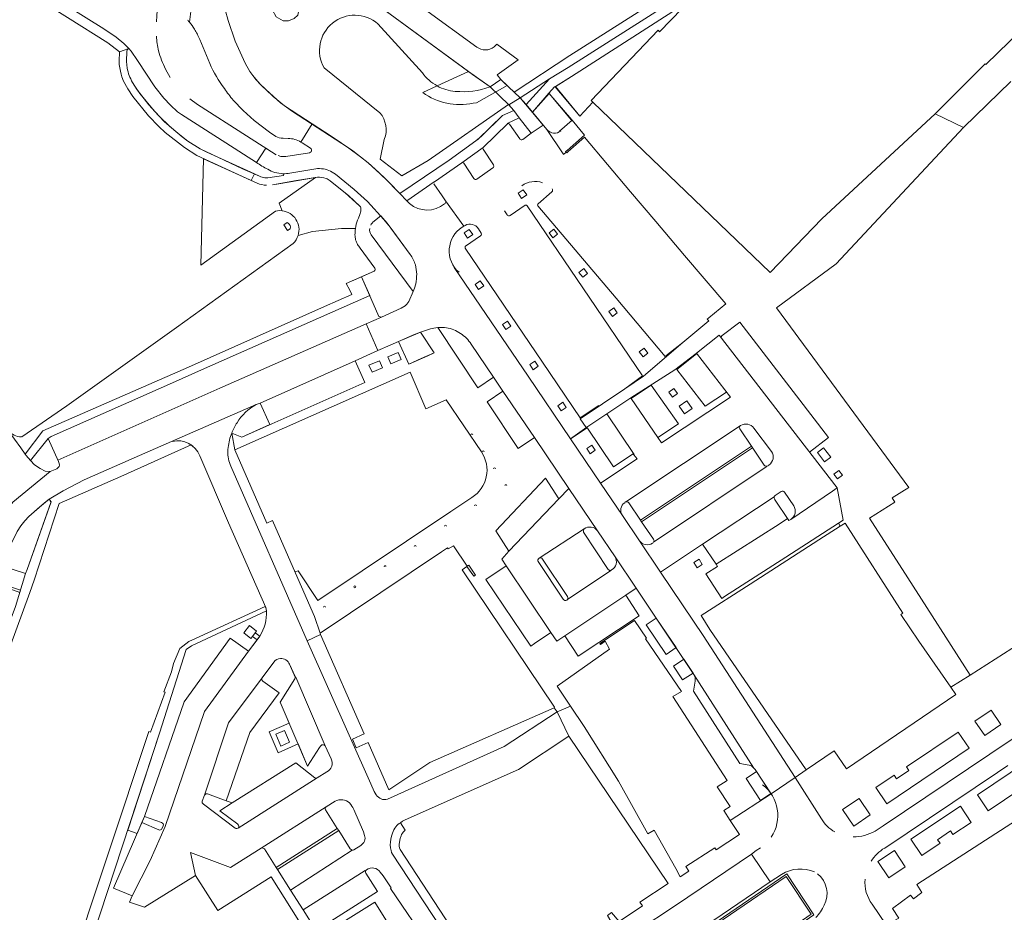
# Model space of a CAD drawing. Header units: metres. Extents: x 209813 to 223847, y 571801 to 587119.
# Tile 325 of 656: x 221939 to 222142, y 575437 to 575621. Entities that reach past the tile are written whole.
import ezdxf

# ---------------------------------------------------------------- set-up
doc = ezdxf.new("R2010")
doc.units = ezdxf.units.M
for name, color, linetype, lineweight in [('B-RO-GR-BEPLANTING_CULTUUR_HEESTERS-GV', 8, 'Continuous', 0), ('B-RO-GR-BEPLANTING_CULTUUR_VASTE PLANTENVAK-GV', 8, 'Continuous', 0), ('B-RO-GR-GROENVOORZIENING-GV', 8, 'Continuous', 0), ('B-RO-GR-HAAG-GV', 8, 'Continuous', 0), ('B-RO-KW-KUNSTWERK_DEK-GV', 8, 'Continuous', 0), ('B-RO-KW-KUNSTWERK_STUW-GV', 8, 'Continuous', 0), ('B-RO-OG-TERREIN_CULTUURSCHEIDING-GV', 8, 'Continuous', 0), ('B-RO-OG-TERREIN_ONBEGROEID-GV', 8, 'Continuous', 0), ('B-RO-VH-VERHARDING_STRAATBAKSTEEN-GV', 8, 'Continuous', 0), ('B-RO-VH-VERHARDING_TEGEL-GV', 8, 'Continuous', 0)]:
    doc.layers.add(name, color=color, linetype=linetype, lineweight=lineweight)

msp = doc.modelspace()

# ---------------------------------------------------------------- linework, layer by layer
at = {"layer": 'B-RO-GR-BEPLANTING_CULTUUR_HEESTERS-GV', "flags": 128}
for points in [[(222047.891, 575608.536), (222051.738, 575610.838), (222084.106, 575631.437), (222084.4, 575633.885), (222052.1, 575613.292), (222040.592, 575605.726), (222041.839, 575604.576)], [(222035.671, 575606.861), (222031.234, 575610.037), (222024.749, 575607.046)], [(222032.167, 575603.458), (222032.866, 575603.588), (222039.177, 575607.118), (222037.885, 575608.39), (222035.671, 575606.861)], [(222024.749, 575607.046), (222021.767, 575605.67)], [(222052.601, 575599.989), (222052.472, 575599.992), (222047.856, 575605.48), (222044.423, 575601.651), (222047.366, 575598.067)], [(221999.624, 575588.177), (221992.136, 575582.875), (221992.78, 575581.304)], [(222000.043, 575588.219), (221999.624, 575588.177)], [(222008.805, 575582.271), (222005.779, 575585.013), (222002.679, 575587.493)], [(221996.077, 575576.21), (221999.061, 575576.992), (222005.039, 575577.652), (222007.908, 575577.652)], [(221982.391, 575535.461), (221984.431, 575534.641), (221990.239, 575537.214), (221988.238, 575541.654), (221987.446, 575541.347)], [(221989.545, 575498.775), (221974.054, 575491.601), (221973.01, 575490.814), (221967.492, 575473.545), (221960.923, 575453.544), (221962.879, 575452.875), (221964.386, 575456.4), (221972.554, 575480.056), (221982.04, 575493.18), (221985.853, 575490.453), (221987.621, 575492.847)], [(221987.621, 575492.847), (221986.657, 575493.527), (221986.349, 575493.115), (221984.911, 575494.283), (221986.046, 575495.747), (221987.464, 575494.608), (221987.203, 575494.259), (221988.149, 575493.576)], [(222000.946, 575471.133), (222000.698, 575470.873), (222000.48, 575470.591), (221997.997, 575466.742), (221996.048, 575471.341), (221991.95, 575469.539), (221990.081, 575473.875), (221994.215, 575475.667), (221992.385, 575479.985), (221995.421, 575484.798), (221995.476, 575484.952), (221995.442, 575485.227), (221994.305, 575487.769)], [(221988.773, 575484.312), (221992.172, 575481.858), (221986.104, 575473.733), (221981.263, 575459.618), (221982.503, 575459.193)], [(221982.503, 575459.193), (221995.616, 575467.441), (221999.512, 575464.389)], [(222000.029, 575464.346), (222001.99, 575465.589)]]:
    msp.add_lwpolyline(points, dxfattribs=at)
for points in [[(222070.618, 575618.225), (222075.29, 575623.024), (222084.662, 575628.899), (222084.304, 575629.459), (222052.479, 575608.994), (222049.087, 575606.875), (222054.134, 575600.843), (222056.865, 575603.699), (222056.535, 575604.016), (222070.309, 575618.524)], [(222047.891, 575608.536), (222041.839, 575604.576), (222043.118, 575603.22)], [(222016.802, 575554.35), (222018.871, 575549.651), (222022.848, 575551.407), (222024.132, 575551.998), (222021.32, 575556.249), (222019.855, 575555.688)]]:
    msp.add_lwpolyline(points, close=True, dxfattribs=at)
at = {"layer": 'B-RO-GR-BEPLANTING_CULTUUR_HEESTERS-GV'}
for points in [[(222021.767, 575605.67, 0.2075589), (222032.167, 575603.458)], [(222024.749, 575607.046, 0.1064374), (222028.478, 575605.925)], [(222035.671, 575606.861, -0.1128757), (222028.478, 575605.925)], [(222047.366, 575598.067, 0.4129773), (222050.263, 575597.789)], [(222001.837, 575587.955, 0.1151236), (222000.043, 575588.219)], [(221992.78, 575581.304, -0.4684085), (221996.077, 575576.21)], [(222009.021, 575581.429, 0.2120709), (222008.805, 575582.271)], [(221983.482, 575537.586, 0.0462588), (221982.391, 575535.461)], [(221992.417, 575488.968, 0.2190859), (221991.067, 575488.235)], [(221988.663, 575484.977, 0.397316), (221988.773, 575484.312)], [(222001.668, 575470.976, 0.3750795), (222000.946, 575471.133)], [(221999.512, 575464.389, 0.2959821), (222000.029, 575464.346)]]:
    msp.add_lwpolyline(points, format="xyb", dxfattribs=at)
at = {"layer": 'B-RO-GR-BEPLANTING_CULTUUR_VASTE PLANTENVAK-GV', "flags": 128}
msp.add_lwpolyline([(221990.781, 575622.697), (221991.543, 575621.291), (221993.008, 575620.47), (221994.099, 575620.482), (221995.224, 575620.951), (221995.986, 575621.654), (221996.221, 575622.686), (221996.315, 575623.741), (221995.752, 575624.913), (221994.802, 575625.687), (221993.571, 575625.992), (221992.27, 575625.734), (221991.414, 575625.206), (221990.874, 575623.952)], close=True, dxfattribs=at)
at = {"layer": 'B-RO-GR-GROENVOORZIENING-GV', "flags": 128}
for points in [[(221987.637, 575586.975), (221976.572, 575592.021), (221976.044, 575570.111)], [(221976.044, 575570.111), (221991.415, 575581.22), (221991.808, 575581.296), (221992.335, 575581.333), (221992.78, 575581.304), (221992.136, 575582.875), (221999.624, 575588.177), (221992.103, 575586.881), (221990.766, 575586.664)], [(222019.205, 575572.275), (222014.404, 575578.725), (222013.121, 575580.241), (222011.507, 575578.932)], [(222011.157, 575576.305), (222019.781, 575564.665)], [(221935.714, 575377.491), (221952.191, 575426.886), (221967.492, 575473.545), (221973.01, 575490.814), (221974.054, 575491.601), (221989.545, 575498.775), (221989.487, 575499.143), (221989.382, 575499.502), (221989.296, 575499.699), (221974.943, 575493.122), (221973.536, 575492.462), (221971.665, 575491.054), (221970.366, 575487.925), (221969.974, 575486.253), (221968.403, 575482.109), (221968.674, 575482.008), (221965.606, 575473.79), (221965.287, 575473.909), (221948.442, 575423.268), (221928.64, 575362.778)], [(221967.93, 575455.144), (221964.386, 575456.4), (221963.855, 575455.145)], [(221963.855, 575455.145), (221967.335, 575453.625)]]:
    msp.add_lwpolyline(points, dxfattribs=at)
at = {"layer": 'B-RO-GR-GROENVOORZIENING-GV'}
for points in [[(222028.183, 575556.752, 0.0577877), (222026.653, 575557.176)], [(222031.77, 575553.79, 0.1022908), (222029.566, 575555.995)], [(221968.271, 575454.482, 0.3976053), (221967.93, 575455.144)], [(221967.335, 575453.625, 0.3330197), (221967.995, 575453.855)]]:
    msp.add_lwpolyline(points, format="xyb", dxfattribs=at)
at = {"layer": 'B-RO-GR-GROENVOORZIENING-GV', "flags": 128}
for points in [[(222038.303, 575544.103), (222035.059, 575541.878), (222041.418, 575532.302), (222044.785, 575534.577)], [(222069.926, 575497.316), (222067.817, 575495.929), (222071.942, 575489.781), (222074.027, 575491.242)], [(222077.522, 575485.949), (222075.635, 575488.818), (222073.49, 575487.421), (222075.332, 575484.557)], [(222137.682, 575473.093), (222140.99, 575475.36), (222138.966, 575478.335), (222135.62, 575476.063)], [(222138.395, 575457.547), (222148.489, 575464.361), (222146.278, 575467.678), (222136.149, 575460.885)], [(222130.583, 575453.446), (222131.097, 575452.679), (222134.893, 575455.183), (222132.667, 575458.528), (222122.437, 575451.713), (222124.703, 575448.344), (222128.482, 575450.863), (222127.952, 575451.596)], [(222072.048, 575427.611), (222072.266, 575427.292), (222096.728, 575444.031), (222101.9, 575436.242), (222077.624, 575419.486), (222077.853, 575419.151), (222102.444, 575436.133), (222096.836, 575444.567)]]:
    msp.add_lwpolyline(points, close=True, dxfattribs=at)
at = {"layer": 'B-RO-GR-HAAG-GV'}
for points in [[(222011.507, 575578.932, 0.0804283), (222011.07, 575578.349)], [(222026.653, 575557.176, 0.0568379), (222025.087, 575557.243)]]:
    msp.add_lwpolyline(points, format="xyb", dxfattribs=at)
at = {"layer": 'B-RO-GR-HAAG-GV', "flags": 128}
for points in [[(222011.157, 575576.305), (222019.781, 575564.665), (222020.046, 575565.309), (222020.324, 575566.261)], [(222024.865, 575557.209), (222033.144, 575544.755), (222036.372, 575546.964), (222031.77, 575553.79)]]:
    msp.add_lwpolyline(points, dxfattribs=at)
for points in [[(222044.785, 575534.577), (222038.303, 575544.103), (222035.059, 575541.878), (222041.418, 575532.302)], [(222074.027, 575491.242), (222069.926, 575497.316), (222067.817, 575495.929), (222071.942, 575489.781)], [(222115.199, 575462.357), (222117.441, 575458.993), (222134.445, 575470.45), (222132.181, 575473.748), (222121.527, 575466.619), (222122.009, 575465.852), (222119.477, 575464.126), (222118.953, 575464.893)], [(222093.561, 575461.151), (222090.576, 575465.673), (222088.49, 575464.228), (222091.41, 575459.675)], [(222108.362, 575457.798), (222110.637, 575454.425), (222114.035, 575456.715), (222111.746, 575460.08)], [(222117.908, 575443.77), (222121.272, 575446.015), (222119.032, 575449.365), (222115.644, 575447.093)]]:
    msp.add_lwpolyline(points, close=True, dxfattribs=at)
at = {"layer": 'B-RO-KW-KUNSTWERK_DEK-GV', "flags": 128}
msp.add_lwpolyline([(222038.318, 575607.964), (222037.885, 575608.39), (222035.671, 575606.861), (222039.546, 575603.123), (222041.839, 575604.576)], close=True, dxfattribs=at)
at = {"layer": 'B-RO-KW-KUNSTWERK_STUW-GV', "flags": 128}
msp.add_lwpolyline([(221994.458, 575577.595), (221994.488, 575577.966), (221994.413, 575578.253), (221994.26, 575578.526), (221994.089, 575578.703), (221993.78, 575578.864), (221993.095, 575578.419), (221993.912, 575577.24)], close=True, dxfattribs=at)
at = {"layer": 'B-RO-OG-TERREIN_CULTUURSCHEIDING-GV', "flags": 128}
for points in [[(222024.749, 575607.046), (222031.234, 575610.037), (222012.218, 575623.89), (221996.952, 575635.17), (221990.942, 575639.499)], [(221969.609, 575623.569), (221968.511, 575624.121), (221967.142, 575624.686), (221966.958, 575621.532), (221966.899, 575620.289)], [(221981.639, 575620.539), (221983.061, 575616.297), (221985.124, 575611.733), (221986.128, 575609.995), (221987.352, 575608.382), (221988.717, 575606.91), (221992.434, 575603.57), (221994.925, 575601.788), (222006.239, 575594.449), (222008.943, 575592.454), (222010.499, 575591.2), (222012.723, 575589.191), (222014.868, 575587.127), (222017.059, 575584.859), (222027.209, 575591.745), (222032.753, 575595.694), (222033.874, 575596.702), (222038.229, 575600.981), (222040.558, 575601.953), (222039.47, 575603.196), (222022.889, 575591.652), (222017.488, 575588.537), (222012.989, 575591.974), (222013.837, 575596.031)], [(222012.52, 575619.883), (222021.699, 575609.753)], [(221977.853, 575611.66), (221975.799, 575616.653)], [(221987.497, 575591.269), (221981.146, 575595.331), (221972.052, 575601.146), (221971.232, 575601.732), (221969.73, 575603.045), (221968.354, 575604.499), (221966.529, 575606.886), (221962.941, 575612.304), (221961.618, 575614.185), (221961.131, 575614.776), (221960.871, 575614.552), (221960.755, 575614.203), (221960.679, 575612.063), (221960.732, 575611.388), (221960.833, 575610.72)], [(221968.707, 575610.524), (221969.659, 575608.779)], [(222012.924, 575601.513), (222001.426, 575610.79)], [(221961.926, 575607.779), (221962.888, 575606.244), (221965.286, 575603.154), (221967.421, 575600.781), (221969.535, 575598.729), (221972.139, 575596.578), (221973.323, 575595.671), (221975.877, 575594.067), (221984.614, 575589.974), (221988.138, 575588.404)], [(221973.723, 575604.379), (221975.351, 575603.2), (221985.452, 575596.733), (221991.567, 575592.858)], [(221991.446, 575596.65), (221990.15, 575597.482), (221986.977, 575599.919), (221984.715, 575601.95), (221982.675, 575604.078)], [(221989.803, 575588.083), (221993.027, 575588.575), (221993.007, 575588.943)], [(221995.075, 575574.566), (221970.983, 575557.227), (221948.404, 575541.041), (221939.13, 575534.653)], [(221936.287, 575535.987), (221938.879, 575532.426), (221939.784, 575531.139), (221943.445, 575535.951), (221973.439, 575549.025), (222001.481, 575561.569), (222007.146, 575564.026), (222006.741, 575564.954), (222005.963, 575566.272), (222011.739, 575568.828)]]:
    msp.add_lwpolyline(points, dxfattribs=at)
at = {"layer": 'B-RO-OG-TERREIN_CULTUURSCHEIDING-GV'}
for points in [[(221980.858, 575626.51, 0.0798992), (221981.639, 575620.539)], [(222001.426, 575610.79, -0.8382998), (222012.52, 575619.883)], [(221973.646, 575620.217, 0.0085913), (221973.29, 575620.64)], [(221974.695, 575618.758, 0.0288497), (221973.646, 575620.217)], [(221966.885, 575617.282, 0.0587009), (221967.271, 575614.283)], [(221967.271, 575614.283, 0.0419798), (221968.707, 575610.524)], [(221980.871, 575606.491, -0.0526373), (221977.853, 575611.66)], [(222021.699, 575609.753, 0.1116149), (222024.749, 575607.046)], [(221982.675, 575604.078, -0.0149362), (221980.871, 575606.491)], [(222013.837, 575596.031, 0.2817927), (222012.924, 575601.513)], [(221992.969, 575596.277, -0.1217275), (221991.446, 575596.65)], [(221996.915, 575595.302, 0.0141976), (221996.637, 575595.479)], [(221998.447, 575593.274, 0.1626364), (221998.757, 575593.486)], [(221989.802, 575589.859, -0.0423332), (221987.497, 575591.269)], [(221992.72, 575592.478, 0.0700477), (221993.505, 575592.499)], [(221993.007, 575588.943, -0.0678102), (221991.242, 575589.223)], [(221996.077, 575576.21, -0.1239968), (221995.075, 575574.566)], [(222007.934, 575575.287, -0.0510292), (222007.788, 575576.344)], [(222008.349, 575574.339, -0.0683892), (222007.934, 575575.287)], [(222008.836, 575573.623, -0.0438903), (222008.349, 575574.339)]]:
    msp.add_lwpolyline(points, format="xyb", dxfattribs=at)
at = {"layer": 'B-RO-OG-TERREIN_CULTUURSCHEIDING-GV', "flags": 128}
for points in [[(221944.507, 575534.325), (221940.871, 575529.83), (221941.731, 575528.893), (221942.844, 575528.118), (221943.888, 575527.632), (221944.965, 575527.535), (221946.311, 575528.051), (221946.801, 575528.591), (221946.859, 575528.839), (221946.799, 575529.162), (221946.662, 575529.593)], [(221935.005, 575508.11), (221939.881, 575506.494), (221940.226, 575507.346), (221945.126, 575521.297), (221944.76, 575521.806), (221942.796, 575520.228), (221940.573, 575518.24), (221939.714, 575517.355), (221938.891, 575516.33), (221938.114, 575515.129), (221936.531, 575511.937)], [(221938.82, 575503.079), (221933.686, 575504.801), (221933.557, 575504.447), (221938.673, 575502.603)]]:
    msp.add_lwpolyline(points, close=True, dxfattribs=at)
at = {"layer": 'B-RO-OG-TERREIN_CULTUURSCHEIDING-GV'}
msp.add_arc((221939.052, 575538.183), 3.531, 218.45594, 269.29016, dxfattribs=at)
at = {"layer": 'B-RO-OG-TERREIN_ONBEGROEID-GV', "flags": 128}
for points in [[(222042.159, 575583.856), (222043.215, 575584.577), (222042.498, 575585.636), (222041.455, 575584.922)], [(222048.834, 575577.498), (222047.82, 575576.725), (222048.569, 575575.715), (222049.581, 575576.47)], [(222055.755, 575568.372), (222054.986, 575569.363), (222053.98, 575568.584), (222054.756, 575567.581)], [(222061.897, 575560.238), (222061.148, 575561.256), (222060.124, 575560.509), (222060.882, 575559.495)], [(222038.921, 575556.789), (222039.97, 575557.5), (222039.268, 575558.552), (222038.208, 575557.831)], [(222067.196, 575551.199), (222068.196, 575551.968), (222067.437, 575552.973), (222066.425, 575552.21)], [(222045.605, 575549.226), (222044.881, 575550.263), (222043.827, 575549.568), (222044.551, 575548.531)], [(222074.292, 575543.596), (222073.554, 575544.625), (222072.515, 575543.895), (222073.253, 575542.866)], [(222056.62, 575532.963), (222055.58, 575532.251), (222056.291, 575531.201), (222057.333, 575531.922)], [(222106.562, 575527.006), (222107.324, 575526.012), (222108.326, 575526.776), (222107.55, 575527.773)], [(222078.743, 575509.423), (222077.655, 575508.752), (222078.377, 575507.662), (222079.423, 575508.359)]]:
    msp.add_lwpolyline(points, close=True, dxfattribs=at)
at = {"layer": 'B-RO-VH-VERHARDING_STRAATBAKSTEEN-GV', "flags": 128}
for points in [[(222096.915, 575673.539), (222096.662, 575673.178), (222102.817, 575669.637), (222111.419, 575661.469), (222113.364, 575660.083), (222113.59, 575660.297), (222114.508, 575659.379), (222116.127, 575657.327), (222122.025, 575651.296), (222124.961, 575654.232), (222133.852, 575645.339), (222141.531, 575637.429), (222144.913, 575634.036), (222144.778, 575633.901), (222145.265, 575633.412), (222145.387, 575633.534), (222152.027, 575626.866), (222149.986, 575623.196), (222137.917, 575611.495), (222137.781, 575611.635), (222127.432, 575601.296)], [(222000.241, 575638.772), (221994.36, 575642.993), (221991.616, 575639.014), (221996.952, 575635.17), (222012.218, 575623.89), (222032.061, 575609.435), (222035.671, 575606.861), (222037.885, 575608.39), (222037.127, 575609.365), (222041.439, 575612.43), (222037.04, 575615.667), (222036.48, 575615.127)], [(222032.924, 575615.072), (222011.349, 575630.794), (222000.241, 575638.772)], [(221980.858, 575626.51), (221980.908, 575627.351), (221974.647, 575627.946), (221973.646, 575620.217)], [(221996.637, 575595.479), (221998.95, 575599.238), (221993.245, 575602.939), (221990.911, 575604.879), (221988.007, 575607.642), (221986.714, 575609.167), (221986.128, 575609.995), (221985.124, 575611.733), (221983.061, 575616.297), (221981.639, 575620.539)], [(222133.289, 575598.468), (222143.079, 575607.981)], [(222134.635, 575485.56), (222121.796, 575505.597), (222113.931, 575517.907), (222119.143, 575521.239), (222118.572, 575522.132), (222122.024, 575524.263), (222094.719, 575561.252), (222107.052, 575570.356), (222133.289, 575598.468), (222127.432, 575601.296), (222104.058, 575579.651), (222093.409, 575568.57), (222056.865, 575603.699), (222054.134, 575600.843), (222049.118, 575606.894), (222048.918, 575606.832), (222047.781, 575605.569), (222052.541, 575600.061), (222052.601, 575599.989)], [(222044.1, 575597.32), (222046.613, 575598.986), (222041.839, 575604.576), (222039.546, 575603.123), (222040.558, 575601.953)], [(222041.678, 575600.487), (222040.558, 575601.953), (222038.229, 575600.981), (222033.211, 575596.083), (222032.753, 575595.694), (222027.209, 575591.745), (222017.059, 575584.859), (222018.487, 575583.379)], [(222017.059, 575584.859), (222013.811, 575588.175), (222010.499, 575591.2), (222007.368, 575593.66), (222002.901, 575596.66), (221998.95, 575599.238)], [(222034.232, 575594.326), (222039.246, 575599.218)], [(222044.1, 575597.32), (222041.678, 575600.487), (222039.152, 575599.329), (222039.246, 575599.218)], [(222039.663, 575599.163), (222041.759, 575596.159)], [(222047.366, 575598.067), (222050.708, 575593.016), (222050.819, 575592.886), (222051.363, 575593.375), (222051.236, 575593.516), (222051.573, 575593.759), (222055.153, 575596.901), (222052.601, 575599.989)], [(222052.601, 575599.989), (222049.979, 575597.703)], [(222042.38, 575596.022), (222044.1, 575597.32)], [(221992.969, 575596.277), (221993.991, 575596.223)], [(221996.915, 575595.302), (221998.597, 575594.195)], [(222051.363, 575593.375), (222051.49, 575593.233), (222051.772, 575593.532), (222055.13, 575596.465), (222064.629, 575585.226), (222069.868, 575579.066), (222075.739, 575572.108), (222084.255, 575562.081), (222080.758, 575559.2), (222080.445, 575558.937), (222080.747, 575558.573), (222075.373, 575554.151)], [(221991.567, 575592.858), (221989.381, 575594.233), (221987.497, 575591.269)], [(221998.447, 575593.274), (221993.505, 575592.499)], [(222034.232, 575594.326), (222029.835, 575591.181)], [(222036.351, 575590.758), (222034.227, 575593.987)], [(222024.176, 575587.29), (222029.835, 575591.181)], [(222030.252, 575591.116), (222032.31, 575587.982)], [(221988.138, 575588.404), (221987.059, 575588.888), (221986.397, 575587.515), (221987.637, 575586.975)], [(221999.315, 575589.907), (221994.362, 575589.051)], [(222010.35, 575583.214), (222007.66, 575585.713), (222003.781, 575588.842)], [(222032.934, 575587.842), (222036.216, 575590.13), (222036.332, 575590.241)], [(221990.766, 575586.664), (221995.758, 575587.522), (222000.043, 575588.219)], [(222002.679, 575587.493), (222006.533, 575584.368), (222008.805, 575582.271)], [(222024.135, 575587.262), (222018.487, 575583.379), (222019.053, 575582.792)], [(222025.782, 575584.402), (222024.075, 575586.872)], [(222045.557, 575582.753), (222048.395, 575585.177)], [(222048.431, 575585.807), (222048.429, 575585.809)], [(222010.35, 575583.214), (222013.766, 575579.506), (222015.023, 575577.923), (222019.205, 575572.275)], [(222026.454, 575583.379), (222025.782, 575584.402)], [(222029.868, 575577.921), (222030.211, 575578.123), (222026.454, 575583.379)], [(222009.021, 575581.429), (222008.982, 575581.197), (222008.808, 575580.504), (222008.545, 575579.774), (222008.336, 575579.332)], [(222038.61, 575581.269), (222039.149, 575580.477)], [(222039.811, 575580.309), (222042.919, 575582.429)], [(222043.329, 575582.347), (222054.784, 575565.417), (222067.121, 575547.229), (222063.434, 575544.577), (222067.286, 575547.2), (222075.373, 575554.151), (222072.22, 575551.645)], [(222072.22, 575551.645), (222071.795, 575551.278), (222061.69, 575563.251), (222045.522, 575582.336)], [(222011.507, 575578.932), (222013.121, 575580.241)], [(222011.739, 575568.828), (222009.14, 575567.678), (222012.731, 575559.48), (222013.281, 575559.383), (222017.315, 575561.182), (222018.126, 575561.703), (222018.459, 575562.026), (222018.875, 575562.611), (222019.781, 575564.665), (222011.157, 575576.305)], [(222008.836, 575573.623), (222011.896, 575569.45)], [(222052.244, 575534.244), (222043.493, 575547.175), (222028.269, 575569.572)], [(222020.324, 575566.261), (222020.046, 575565.309), (222019.781, 575564.665)], [(222013.281, 575559.383), (222010.08, 575557.985), (222012.518, 575552.455), (222015.047, 575553.584)], [(222010.08, 575557.985), (221979.946, 575544.699), (221946.525, 575529.894), (221946.662, 575529.593), (221946.799, 575529.162), (221946.859, 575528.839), (221946.801, 575528.591), (221946.311, 575528.051), (221944.965, 575527.535), (221937.233, 575521.194), (221933.065, 575515.458), (221932.099, 575513.646), (221927.411, 575500.857), (221924.068, 575490.701), (221919.901, 575479.222), (221915.782, 575467.348), (221915.697, 575466.831), (221914.746, 575463.486), (221910.445, 575450.62), (221909.545, 575447.76)], [(222038.303, 575544.103), (222036.372, 575546.964), (222033.144, 575544.755), (222024.865, 575557.209), (222024.079, 575557.09), (222023.382, 575556.927), (222021.32, 575556.249), (222024.132, 575551.998), (222021.445, 575550.809), (222018.871, 575549.651), (222016.802, 575554.35), (222015.047, 575553.584)], [(222024.865, 575557.209), (222025.087, 575557.243)], [(222083.22, 575555.266), (222083.525, 575555.552), (222087.167, 575558.361), (222098.868, 575543.104), (222105.448, 575534.577), (222101.524, 575531.545)], [(222016.802, 575554.35), (222020.812, 575556.066), (222021.32, 575556.249)], [(222097.644, 575517.641), (222106.279, 575523.477), (222107.201, 575524.139), (222100.901, 575532.357), (222082.931, 575555.624), (222078.234, 575551.931), (222085.232, 575542.829), (222071.01, 575533.439)], [(222012.518, 575552.455), (222007.847, 575550.369), (222009.847, 575545.901), (221984.431, 575534.641), (221982.391, 575535.461)], [(222031.77, 575553.79), (222036.372, 575546.964)], [(221987.446, 575541.347), (221988.238, 575541.654), (222007.847, 575550.369)], [(222078.152, 575551.866), (222073.738, 575548.466), (222064.66, 575542.757), (222064.747, 575542.619)], [(222078.234, 575551.931), (222078.232, 575551.773), (222074.138, 575548.602), (222080.003, 575540.988), (222084.409, 575543.898)], [(221983.013, 575532.007), (222019.147, 575547.999), (222022.419, 575540.464), (222026.629, 575542.319), (222033.864, 575531.558)], [(222063.434, 575544.577), (222054.227, 575538.395), (222055.451, 575536.586), (222055.58, 575536.671)], [(222074.494, 575537.375), (222068.857, 575545.315), (222064.747, 575542.619), (222070.278, 575534.537)], [(222051.901, 575524.04), (222044.785, 575534.577), (222041.418, 575532.302), (222035.059, 575541.878), (222038.303, 575544.103)], [(222038.303, 575544.103), (222044.785, 575534.577)], [(222064.66, 575542.757), (222059.725, 575539.432)], [(221987.446, 575541.347), (221969.987, 575533.7)], [(222244.648, 575540.875), (222242.25, 575539.004), (222239.778, 575537.278), (222201.562, 575511.46), (222193.682, 575506.179), (222146.548, 575474.479), (222143.12, 575472.211), (222116.751, 575454.464), (222115.049, 575453.386)], [(222065.39, 575531.043), (222059.725, 575539.432), (222055.58, 575536.671), (222061.075, 575528.514), (222065.169, 575531.165), (222065.306, 575530.976)], [(222055.66, 575536.552), (222052.244, 575534.244), (222058.415, 575525.149), (222065.996, 575530.12), (222065.306, 575530.976)], [(222087.219, 575536.952), (222063.848, 575521.431)], [(222074.494, 575537.375), (222070.278, 575534.537), (222071.01, 575533.439)], [(222087.142, 575536.306), (222089.534, 575532.769)], [(222093.712, 575531.647), (222090.081, 575536.45)], [(222000.702, 575493.907), (222000.588, 575494.167), (221999.472, 575497.643), (221994.092, 575509.881), (221990.756, 575517.457), (221989.624, 575516.91), (221983.013, 575532.007), (221982.391, 575535.461)], [(221909.335, 575447.094), (221907.965, 575442.789), (221900.119, 575419.513), (221904.573, 575418.5), (221906.209, 575423.097), (221911.474, 575438.967), (221915.815, 575451.896), (221917.273, 575456.343), (221921.209, 575468.177), (221925.632, 575481.186), (221927.023, 575484.971), (221932.627, 575501.571), (221933.686, 575504.801), (221936.531, 575511.937), (221938.114, 575515.129), (221938.891, 575516.33), (221939.714, 575517.355), (221940.573, 575518.24), (221943.805, 575521.073), (221944.76, 575521.806), (221947.619, 575523.567), (221951.98, 575525.799), (221963.352, 575530.844), (221969.987, 575533.7)], [(221973.99, 575533.03), (221974.407, 575532.716)], [(222064.275, 575521.069), (222066.665, 575517.526), (222089.534, 575532.769)], [(222089.759, 575532.438), (222066.896, 575517.184)], [(222089.534, 575532.769), (222092.213, 575528.819)], [(221975.78, 575530.771), (221981.736, 575516.979), (221989.382, 575499.502), (221989.487, 575499.143), (221989.545, 575498.775)], [(222177.989, 575529.979), (222173.543, 575527.386), (222179.498, 575515.731), (222166.014, 575508.437), (222165.886, 575508.675), (222164.505, 575507.447), (222165.595, 575505.629), (222163.673, 575504.477), (222163.442, 575504.863), (222157.883, 575501.533), (222158.115, 575501.147), (222152.782, 575497.787), (222144.932, 575492.359), (222144.99, 575492.143), (222134.667, 575485.511), (222130.687, 575483.056), (222131.721, 575481.563), (222109.177, 575466.208), (222106.64, 575469.946), (222100.858, 575465.987)], [(221982.174, 575528.607), (221997.962, 575492.646)], [(222069.372, 575512.927), (222092.824, 575528.665)], [(222093.152, 575528.871), (222092.905, 575528.719)], [(222057.806, 575515.299), (222051.901, 575524.04), (222049.856, 575521.909)], [(222058.415, 575525.149), (222062.933, 575518.456)], [(222107.201, 575524.139), (222108.482, 575517.483), (222107.489, 575516.85)], [(222117.335, 575434.04), (222119.974, 575435.43), (222118.66, 575437.42), (222122.363, 575440.196), (222122.943, 575439.421), (222124.706, 575440.743), (222123.666, 575442.345), (222164.797, 575468.888), (222173.594, 575456.436), (222175.147, 575457.46), (222175.417, 575457.063), (222192.487, 575468.726), (222200.932, 575474.474), (222205.14, 575477.362), (222208.126, 575472.989), (222216.332, 575478.587), (222213.508, 575482.776), (222207.569, 575491.682), (222212.209, 575494.857), (222212.835, 575498.312), (222214.794, 575499.671), (222213.348, 575501.798), (222228.701, 575512.356), (222246.674, 575524.522)], [(222031.905, 575522.201), (222027.545, 575519.309), (222000.148, 575500.94), (221996.049, 575507.058), (221995.415, 575506.846)], [(222066.476, 575513.229), (222070.802, 575506.784), (222079.486, 575512.537), (222094.257, 575522.301)], [(222094.318, 575521.86), (222097.283, 575517.397), (222097.668, 575517.657)], [(222094.453, 575522.565), (222095.707, 575523.394)], [(222096.404, 575523.254), (222098.284, 575520.44)], [(222063.546, 575521.197), (222063.495, 575521.162)], [(222063.546, 575521.197), (222063.848, 575521.431)], [(222062.933, 575518.456), (222066.476, 575513.229)], [(222079.486, 575512.537), (222082.282, 575508.403), (222095.3, 575516.665), (222096.997, 575517.819)], [(222066.896, 575517.184), (222066.665, 575517.526)], [(222066.896, 575517.184), (222069.376, 575513.553)], [(222098.587, 575464.429), (222100.858, 575465.987), (222080.986, 575494.918), (222079.153, 575497.866), (222089.286, 575504.268), (222103.46, 575513.431), (222107.884, 575516.27), (222107.489, 575516.85), (222096.633, 575509.883), (222084.021, 575501.784), (222083.417, 575501.37), (222080.135, 575506.44), (222082.562, 575507.974), (222082.282, 575508.403)], [(222107.884, 575516.27), (222108.869, 575516.9), (222120.74, 575498.342), (222120.348, 575498.067), (222124.098, 575492.569), (222130.687, 575483.056)], [(222055.078, 575515.68), (222045.764, 575509.637)], [(222060.034, 575507.358), (222054.935, 575515.017)], [(222061.421, 575509.953), (222057.806, 575515.299)], [(222000.588, 575494.167), (222025.65, 575511), (222026.877, 575511.786), (222027.034, 575511.554), (222028.144, 575512.195), (222030.952, 575507.997), (222031.247, 575508.185), (222032.63, 575506.152), (222032.283, 575505.916), (222030.894, 575507.957), (222029.907, 575507.275), (222048.95, 575478.962), (222048.875, 575478.819)], [(222069.142, 575512.745), (222069.303, 575512.855)], [(222039.549, 575511.096), (222038.054, 575509.471), (222038.983, 575508.111), (222048.197, 575494.341)], [(222051.064, 575493.627), (222063.642, 575502.028), (222065.777, 575503.476), (222061.421, 575509.953)], [(222038.983, 575508.111), (222034.786, 575505.263), (222044.043, 575491.522), (222044.845, 575492.066)], [(222045.605, 575508.943), (222050.733, 575501.197)], [(222046.46, 575509.488), (222051.644, 575501.74)], [(222051.609, 575501.167), (222060.577, 575507.141)], [(222060.577, 575507.141), (222060.714, 575507.232)], [(222070.802, 575506.784), (222077.596, 575496.675)], [(222051.064, 575493.627), (222053.816, 575489.448), (222066.417, 575497.798), (222063.642, 575502.028)], [(222074.027, 575491.242), (222071.942, 575489.781), (222067.817, 575495.929), (222069.926, 575497.316), (222065.777, 575503.476)], [(222049.464, 575477.948), (222052.27, 575479.138), (222049.49, 575483.297), (222060.316, 575490.895), (222059.367, 575492.515), (222058.45, 575491.879), (222058.301, 575492.086), (222065.416, 575496.823), (222067.913, 575493.183), (222067.703, 575493.026), (222075.128, 575482.137), (222073.363, 575481.11), (222084.528, 575463.84), (222082.514, 575462.534), (222085.171, 575458.44), (222083.867, 575457.594), (222085.191, 575455.553), (222093.638, 575461.034)], [(222069.926, 575497.316), (222077.703, 575485.674)], [(222098.587, 575464.429), (222079.593, 575493.704), (222077.596, 575496.675)], [(221988.149, 575493.576), (221985.853, 575490.453)], [(222010.515, 575471.645), (222008.046, 575470.579), (222007.297, 575472.362), (222009.711, 575473.469), (222000.702, 575493.907), (221997.962, 575492.646)], [(222051.064, 575493.627), (222049.456, 575492.53), (222048.197, 575494.341), (222044.845, 575492.066)], [(221985.853, 575490.453), (221982.04, 575493.18), (221972.554, 575480.056), (221964.386, 575456.4), (221967.93, 575455.144)], [(222012.194, 575460.858), (222011.737, 575461.575), (222011.078, 575463.09), (221997.962, 575492.646)], [(221967.335, 575453.625), (221963.855, 575455.145), (221958.022, 575441.576), (221961.84, 575440.014), (221965.554, 575447.325), (221968.64, 575454.352), (221976.796, 575478.041), (221985.853, 575490.453)], [(221988.663, 575484.977), (221991.067, 575488.235)], [(221994.305, 575487.769), (221995.476, 575485.112), (221995.569, 575485.153)], [(222077.522, 575485.949), (222075.332, 575484.557), (222073.49, 575487.421), (222075.635, 575488.818)], [(222090.079, 575466.373), (222077.703, 575485.674)], [(221981.263, 575459.618), (221986.104, 575473.733), (221992.172, 575481.858), (221988.773, 575484.312)], [(221988.663, 575484.977), (221981.743, 575475.688)], [(221995.476, 575485.112), (221995.476, 575484.952), (221995.421, 575484.798), (221992.385, 575479.985), (221997.997, 575466.742), (222000.48, 575470.591), (222000.698, 575470.873), (222000.946, 575471.133)], [(222001.668, 575470.976), (221995.569, 575485.153)], [(222089.053, 575466.968), (222087.182, 575467.298), (222077.61, 575482.223), (222077.938, 575484.299)], [(222014.498, 575459.985), (222038.595, 575470.797), (222049.464, 575477.948), (222048.875, 575478.819), (222023.247, 575467.513), (222014.807, 575461.906), (222010.515, 575471.645)], [(222017.153, 575455.112), (222017.625, 575455.423), (222018.127, 575455.686), (222041.552, 575466.051), (222051.883, 575472.927), (222049.464, 575477.948)], [(222085.191, 575455.553), (222087.076, 575452.648), (222082.289, 575449.527), (222082.032, 575449.957), (222076.047, 575446.054), (222076.67, 575445.099), (222074.876, 575443.929), (222073.986, 575445.633), (222069.517, 575453.571), (222068.2, 575452.83), (222062.143, 575463.664), (222055.049, 575474.979), (222052.27, 575479.138)], [(221976.78, 575460.796), (221981.743, 575475.688)], [(221994.215, 575475.667), (221990.081, 575473.875), (221991.95, 575469.539), (221996.048, 575471.341)], [(222051.883, 575472.927), (222072.414, 575442.571), (222066.553, 575438.751), (222067.077, 575437.975), (222062.294, 575434.747), (222060.726, 575436.598), (222059.873, 575435.963), (222060.589, 575434.782), (222055.576, 575431.321), (222055.975, 575430.611), (222050.94, 575427.301), (222049.325, 575429.316), (222046.734, 575427.135), (222047.111, 575426.538), (222042.008, 575422.979), (222042.47, 575422.254), (222037.268, 575418.799), (222036.715, 575419.644), (222035.173, 575418.691), (222035.307, 575418.461), (222035.856, 575417.912), (222036.911, 575417.227), (222037.627, 575416.962)], [(222001.668, 575470.976), (222002.855, 575468.262)], [(222093.561, 575461.151), (222091.41, 575459.675), (222088.49, 575464.228), (222090.576, 575465.673)], [(222090.079, 575466.373), (222090.314, 575466.069), (222093.638, 575461.034)], [(222117.029, 575449.886), (222140.286, 575465.493)], [(222142.409, 575466.918), (222140.286, 575465.493)], [(221983.696, 575454.004), (222000.029, 575464.346)], [(222103.988, 575455.929), (222098.587, 575464.429), (222093.638, 575461.034)], [(221981.263, 575459.618), (221977.386, 575461.031)], [(221976.78, 575460.796), (221976.291, 575459.55)], [(221983.085, 575453.981), (221976.537, 575458.946)], [(221983.662, 575454.774), (221979.919, 575457.567), (221982.503, 575459.193), (221981.263, 575459.618)], [(222005.261, 575459.833), (222004.46, 575459.802), (222004.072, 575459.711), (222003.707, 575459.554), (222001.832, 575458.406)], [(222001.832, 575458.406), (221988.447, 575449.875)], [(222001.713, 575457.773), (222004.14, 575453.922), (222004.45, 575453.513), (222006.839, 575449.739)], [(222007.553, 575457.861), (222009.556, 575453.253), (222009.762, 575452.496)], [(222036.715, 575419.644), (222017.13, 575449.596), (222017.052, 575449.743), (222016.988, 575449.939), (222016.937, 575450.26), (222016.92, 575450.584), (222016.958, 575451.069), (222017.129, 575451.87), (222017.302, 575452.421), (222017.421, 575452.676), (222017.594, 575452.982), (222017.711, 575453.158), (222017.844, 575453.302), (222018.02, 575453.459), (222018.179, 575453.575), (222017.153, 575455.112)], [(221968.271, 575454.482), (221967.995, 575453.855)], [(221989.155, 575449.695), (221991.523, 575445.872), (222004.14, 575453.922)], [(222004.45, 575453.513), (221991.806, 575445.451), (221994.478, 575441.22)], [(222015.198, 575451.697), (222015.339, 575452.335), (222015.527, 575452.962)], [(221961.84, 575440.014), (221961.299, 575438.724), (221964.364, 575437.693), (221974.892, 575444.251), (221973.894, 575448.987), (221982.133, 575445.893), (221988.447, 575449.875)], [(222007.221, 575449.468), (221994.478, 575441.22)], [(222007.221, 575449.468), (222007.396, 575449.473), (222007.56, 575449.537), (222008.971, 575450.407)], [(222013.004, 575444.904), (222013.603, 575444.143), (222015.243, 575441.647), (222015.09, 575441.514), (222023.145, 575429.734), (222023.314, 575429.805), (222032.134, 575416.567), (222035.173, 575418.691), (222015.539, 575448.652), (222015.358, 575448.991), (222015.229, 575449.35)], [(222090.561, 575449.345), (222089.571, 575448.621), (222093.438, 575442.921), (222095.773, 575444.459)], [(222090.561, 575449.345), (222091.424, 575449.897)], [(222042.198, 575417.282), (222065.982, 575432.834), (222073.868, 575438.054), (222089.571, 575448.621)], [(221991.806, 575445.451), (221991.523, 575445.872)], [(222009.988, 575445.085), (222009.888, 575445.243), (221997.111, 575437.127), (221999.805, 575432.896), (222012.457, 575440.914), (222010.068, 575444.69)], [(222010.207, 575445.383), (222010.066, 575445.254), (222009.988, 575445.085)], [(221974.892, 575444.251), (221979.51, 575436.972), (221990.513, 575443.951), (221998.88, 575430.605), (222011.864, 575438.745), (222023.197, 575420.668), (222024.509, 575421.491), (222028.723, 575414.508), (222032.134, 575416.567)], [(222093.438, 575442.921), (222078.543, 575432.785), (222053.089, 575415.798), (222053.347, 575415.553), (222053.754, 575415.828), (222053.994, 575415.472), (222055.565, 575416.534), (222055.695, 575416.342), (222072.042, 575427.607), (222096.836, 575444.567), (222102.444, 575436.133)], [(221997.111, 575437.127), (221994.478, 575441.22)], [(222112.337, 575430.702), (222117.335, 575434.04), (222114.455, 575438.289)]]:
    msp.add_lwpolyline(points, dxfattribs=at)
at = {"layer": 'B-RO-VH-VERHARDING_STRAATBAKSTEEN-GV'}
for points in [[(221974.695, 575618.758, -0.0396988), (221975.799, 575616.653)], [(222036.48, 575615.127, -0.3546054), (222032.924, 575615.072)], [(222039.246, 575599.218, -0.4014211), (222039.663, 575599.163)], [(221993.991, 575596.223, -0.1304398), (221996.637, 575595.479)], [(222041.759, 575596.159, 0.4275963), (222042.38, 575596.022)], [(221998.597, 575594.195, -0.4309742), (221998.757, 575593.486)], [(222034.227, 575593.987, -0.3157011), (222034.232, 575594.326)], [(221992.72, 575592.478, -0.0606199), (221991.946, 575592.681)], [(222029.835, 575591.181, -0.4040771), (222030.252, 575591.116)], [(221989.802, 575589.859, 0.0608887), (221991.242, 575589.223)], [(221993.007, 575588.943, 0.0515099), (221994.362, 575589.051)], [(221999.315, 575589.907, -0.066781), (222000.887, 575589.974)], [(222003.781, 575588.842, 0.1477265), (222000.887, 575589.974)], [(222036.332, 575590.241, 0.3079375), (222036.351, 575590.758)], [(221987.637, 575586.975, 0.0859656), (221989.563, 575586.564)], [(221988.624, 575588.245, -0.0216618), (221988.138, 575588.404)], [(221989.803, 575588.083, -0.0887504), (221988.624, 575588.245)], [(222001.837, 575587.955, -0.0614912), (222002.679, 575587.493)], [(222024.135, 575587.262, -0.034162), (222024.176, 575587.29)], [(222032.31, 575587.982, 0.4331812), (222032.934, 575587.842)], [(222046.469, 575587.094, 0.2310448), (222042.182, 575586.477)], [(222048.395, 575585.177, 0.4290037), (222048.431, 575585.807)], [(222019.053, 575582.792, 0.3638679), (222026.244, 575582.718)], [(222026.322, 575582.783, 0.4157801), (222026.454, 575583.379)], [(222045.522, 575582.336, -0.4396042), (222045.557, 575582.753)], [(222042.919, 575582.429, -0.3771293), (222043.329, 575582.347)], [(222008.336, 575579.332, 0.0643549), (222007.908, 575577.652)], [(222039.149, 575580.477, 0.455963), (222039.811, 575580.309)], [(222007.908, 575577.652, 0.0289486), (222007.788, 575576.344)], [(222011.157, 575576.305, -0.1803626), (222010.835, 575577.663)], [(222019.205, 575572.275, -0.0866449), (222020.247, 575570.153)], [(222011.896, 575569.45, -0.3841199), (222011.739, 575568.828)], [(222020.247, 575570.153, -0.1215043), (222020.324, 575566.261)], [(222028.183, 575556.752, -0.0457104), (222029.566, 575555.995)], [(221983.482, 575537.586, -0.1396718), (221987.446, 575541.347)], [(222087.219, 575536.952, 0.4133445), (222087.142, 575536.306)], [(222087.219, 575536.952, -0.0439708), (222087.282, 575536.994)], [(222087.282, 575536.994, -0.3959665), (222090.081, 575536.45)], [(221982.13, 575534.755, 0.0660701), (221981.573, 575531.715)], [(221982.391, 575535.461, 0.0152793), (221982.13, 575534.755)], [(222031.668, 575535.084, -1), (222032.068, 575535.084)], [(221981.573, 575531.715, 0.0955939), (221982.174, 575528.607)], [(222033.864, 575531.558, -0.4271707), (222031.905, 575522.201)], [(222034.028, 575531.578, -1), (222034.428, 575531.578)], [(222093.152, 575528.871, 0.4137135), (222093.712, 575531.647)], [(222036.375, 575528.08, -1), (222036.775, 575528.08)], [(222092.213, 575528.819, 0.3852939), (222092.824, 575528.665)], [(222038.724, 575524.614, -1), (222039.124, 575524.614)], [(222094.453, 575522.565, 0.4015792), (222094.31, 575521.879)], [(222095.707, 575523.394, -0.3986202), (222096.404, 575523.254)], [(222032.479, 575520.43, -1), (222032.879, 575520.43)], [(222062.933, 575518.456, -0.4059867), (222063.412, 575521.105)], [(222064.275, 575521.069, 0.4293182), (222063.546, 575521.197)], [(222097.668, 575517.657, 0.4067886), (222098.284, 575520.44)], [(222026.248, 575516.252, -1), (222026.648, 575516.254)], [(222057.806, 575515.299, 0.4268174), (222055.078, 575515.68)], [(222054.935, 575515.017, -0.3117068), (222055.078, 575515.68)], [(222020.018, 575512.08, -1), (222020.418, 575512.08)], [(222069.142, 575512.745, -0.3984287), (222066.476, 575513.229)], [(222069.376, 575513.553, -0.3418598), (222069.372, 575512.927)], [(222060.714, 575507.232, 0.426622), (222061.421, 575509.953)], [(222013.793, 575507.906, -0.9925224), (222014.193, 575507.909)], [(222060.034, 575507.358, 0.4106066), (222060.577, 575507.141)], [(222001.312, 575499.546, -1), (222001.712, 575499.546)], [(221989.545, 575498.775, -0.1589349), (221988.149, 575493.576)], [(221992.417, 575488.968, -0.3164155), (221994.305, 575487.769)], [(222077.938, 575484.299, 0.1823165), (222077.703, 575485.674)], [(222002.855, 575468.262, -0.4293058), (222001.99, 575465.589)], [(222089.053, 575466.968, -0.1465104), (222090.079, 575466.373)], [(221977.386, 575461.031, 0.4088271), (221976.78, 575460.796)], [(221976.537, 575458.946, -0.3342801), (221976.291, 575459.55)], [(222006.661, 575459.183, 0.1930326), (222005.261, 575459.833)], [(222006.661, 575459.183, -0.0560002), (222007.553, 575457.861)], [(222012.194, 575460.858, 0.357987), (222014.498, 575459.985)], [(222001.832, 575458.406, 0.3075829), (222001.713, 575457.773)], [(222017.153, 575455.112, 0.0753877), (222016.244, 575454.284)], [(222106.747, 575453.201, -0.1321294), (222103.988, 575455.929)], [(221983.085, 575453.981, 0.9925162), (221983.673, 575454.76)], [(222016.244, 575454.284, 0.0642646), (222015.527, 575452.962)], [(222110.526, 575452.214, 0.1392749), (222115.049, 575453.386)], [(222009.762, 575452.496, -0.3740652), (222008.971, 575450.407)], [(222015.229, 575449.35, -0.1214386), (222015.198, 575451.697)], [(221988.447, 575449.875, -0.2994693), (221989.155, 575449.695)], [(222006.839, 575449.739, 0.2469688), (222007.221, 575449.468)], [(222117.029, 575449.886, 0.1168727), (222114.25, 575447.155)], [(222009.988, 575445.085, 0.2282292), (222010.068, 575444.69)], [(222010.207, 575445.383, -0.4401254), (222013.004, 575444.904)], [(222102.573, 575444.959, 0.2456444), (222095.773, 575444.459)], [(222104.527, 575438.072, 0.3703312), (222103.159, 575444.569)], [(222114.455, 575438.289, -0.1846589), (222112.986, 575443.451)], [(222104.527, 575438.072, -0.107171), (222102.817, 575435.573)]]:
    msp.add_lwpolyline(points, format="xyb", dxfattribs=at)
at = {"layer": 'B-RO-VH-VERHARDING_STRAATBAKSTEEN-GV', "flags": 128}
for points in [[(222042.498, 575585.636), (222043.215, 575584.577), (222042.159, 575583.856), (222041.455, 575584.922)], [(222048.569, 575575.715), (222047.82, 575576.725), (222048.834, 575577.498), (222049.581, 575576.47)], [(222053.98, 575568.584), (222054.986, 575569.363), (222055.755, 575568.372), (222054.756, 575567.581)], [(222060.124, 575560.509), (222061.148, 575561.256), (222061.897, 575560.238), (222060.882, 575559.495)], [(222067.437, 575552.973), (222068.196, 575551.968), (222067.196, 575551.199), (222066.425, 575552.21)], [(222013.48, 575548.927), (222011.325, 575547.993), (222010.671, 575549.444), (222012.837, 575550.387)], [(222017.325, 575550.632), (222015.207, 575549.73), (222014.568, 575551.168), (222016.719, 575552.106)], [(222072.515, 575543.895), (222073.554, 575544.625), (222074.292, 575543.596), (222073.253, 575542.866)], [(222077.305, 575540.491), (222075.716, 575539.447), (222074.654, 575541.019), (222076.242, 575542.08)], [(222056.291, 575531.201), (222055.58, 575532.251), (222056.62, 575532.963), (222057.333, 575531.922)], [(222104.423, 575532.41), (222105.901, 575530.514), (222104.632, 575529.538), (222103.15, 575531.432)], [(222049.856, 575521.909), (222047.116, 575526.137), (222036.832, 575515.269), (222039.549, 575511.096)], [(222078.377, 575507.662), (222077.655, 575508.752), (222078.743, 575509.423), (222079.423, 575508.359)], [(222138.966, 575478.335), (222140.99, 575475.36), (222137.682, 575473.093), (222135.62, 575476.063)], [(221991.448, 575473.35), (221993.288, 575474.123), (221994.326, 575471.684), (221992.479, 575470.914)], [(222134.445, 575470.45), (222117.441, 575458.993), (222115.199, 575462.357), (222118.953, 575464.893), (222119.477, 575464.126), (222122.009, 575465.852), (222121.527, 575466.619), (222132.181, 575473.748)], [(222146.278, 575467.678), (222148.489, 575464.361), (222138.395, 575457.547), (222136.149, 575460.885)], [(222114.035, 575456.715), (222110.637, 575454.425), (222108.362, 575457.798), (222111.746, 575460.08)], [(222134.893, 575455.183), (222131.097, 575452.679), (222130.583, 575453.446), (222127.952, 575451.596), (222128.482, 575450.863), (222124.703, 575448.344), (222122.437, 575451.713), (222132.667, 575458.528)], [(222119.032, 575449.365), (222121.272, 575446.015), (222117.908, 575443.77), (222115.644, 575447.093)]]:
    msp.add_lwpolyline(points, close=True, dxfattribs=at)
at = {"layer": 'B-RO-VH-VERHARDING_STRAATBAKSTEEN-GV'}
for centre, radius, start, end in [((222033.075, 575573.033), 5.846, 123.27275, 229.18312), ((221971.258, 575529.036), 4.843, 20.99064, 103.1324), ((222046.035, 575509.202), 0.513, 33.94965, 211.99438), ((222007.759, 575503.731), 0.2, 180.57402, 178.58033), ((222051.181, 575501.477), 0.528, 212.01575, 29.6113), ((222086.995, 575456.581), 7.996, 326.14778, 52.52961)]:
    msp.add_arc(centre, radius, start, end, dxfattribs=at)
at = {"layer": 'B-RO-VH-VERHARDING_TEGEL-GV', "flags": 128}
for points in [[(221876.332, 575666.173), (221880.894, 575663.589), (221934.417, 575630.313), (221935.465, 575629.554), (221935.334, 575629.294), (221939.025, 575627.14), (221948.524, 575621.152), (221956.811, 575615.935), (221959.237, 575614.066), (221961.131, 575614.776), (221960.134, 575615.801), (221958.518, 575617.131), (221955.991, 575618.79), (221931.338, 575634.195), (221881.327, 575665.236)], [(221959.237, 575614.066), (221959.159, 575612.118), (221959.196, 575611.491), (221959.416, 575610.109), (221959.554, 575609.499), (221959.742, 575608.893), (221960.094, 575608.037), (221960.97, 575606.413), (221961.988, 575604.894), (221965.245, 575600.892), (221967.361, 575598.708), (221968.686, 575597.454), (221972.631, 575594.317), (221975.211, 575592.715), (221986.397, 575587.515), (221987.059, 575588.888), (221977.221, 575593.387), (221975.877, 575594.067), (221973.323, 575595.671), (221970.928, 575597.555), (221968.454, 575599.742), (221966.355, 575601.906), (221963.397, 575605.516), (221962.381, 575607.008), (221961.926, 575607.779)], [(221960.833, 575610.72), (221960.732, 575611.388), (221960.679, 575612.063), (221960.755, 575614.203), (221960.871, 575614.552), (221961.131, 575614.776)], [(222030.493, 575578.29), (222029.868, 575577.921)], [(222033.842, 575576.715), (222033.241, 575577.593)], [(222030.621, 575574.013), (222033.683, 575576.116)], [(222028.269, 575569.572), (222043.493, 575547.175), (222052.244, 575534.244), (222055.58, 575536.671), (222055.451, 575536.586), (222054.227, 575538.395), (222058.066, 575541.152), (222054.244, 575538.617), (222046.497, 575550.081), (222030.539, 575573.601)], [(221910.685, 575419.29), (221912.909, 575424.413), (221917.268, 575437.008), (221921.95, 575450.097), (221927.559, 575466.192), (221929.427, 575471.059), (221933.536, 575482.504), (221935.269, 575487.537), (221940.743, 575502.568), (221941.636, 575505.134), (221946.762, 575520.925), (221959.496, 575526.512), (221973.99, 575533.03)], [(221969.987, 575533.7), (221963.352, 575530.844), (221951.98, 575525.799), (221947.619, 575523.567), (221944.76, 575521.806), (221945.111, 575521.146), (221940.226, 575507.346), (221939.881, 575506.494), (221937.763, 575499.68), (221933.41, 575488.052), (221930.671, 575480.02), (221925.947, 575466.696), (221921.683, 575454.747), (221921.343, 575453.807)]]:
    msp.add_lwpolyline(points, dxfattribs=at)
for points in [[(222084.304, 575629.459), (222086.051, 575630.576), (222086.504, 575634.085), (222084.214, 575632.287), (222084.106, 575631.437), (222051.738, 575610.838), (222047.891, 575608.536), (222043.118, 575603.22), (222044.423, 575601.651), (222047.781, 575605.569), (222048.918, 575606.832), (222049.118, 575606.894), (222052.479, 575608.994)], [(222031.007, 575575.679), (222030.317, 575576.729), (222031.356, 575577.444), (222032.071, 575576.4)], [(222009.14, 575567.678), (222005.963, 575566.272), (222006.741, 575564.954), (222007.146, 575564.026), (222001.481, 575561.569), (221973.439, 575549.025), (221943.445, 575535.951), (221939.784, 575531.139), (221939.989, 575530.848), (221940.871, 575529.83), (221944.507, 575534.325), (221945.115, 575534.772), (221970.807, 575546.081), (221975.515, 575548.253), (222010.828, 575563.82)], [(222034.335, 575565.797), (222033.284, 575565.079), (222032.581, 575566.115), (222033.612, 575566.83)], [(222051.352, 575540.76), (222050.315, 575540.044), (222049.6, 575541.085), (222050.644, 575541.812)], [(221986.657, 575493.527), (221987.621, 575492.847), (221988.149, 575493.576), (221987.203, 575494.259)]]:
    msp.add_lwpolyline(points, close=True, dxfattribs=at)
at = {"layer": 'B-RO-VH-VERHARDING_TEGEL-GV'}
for points in [[(221961.926, 575607.779, -0.0909822), (221960.833, 575610.72)], [(222033.241, 575577.593, 0.4005461), (222030.493, 575578.29)], [(222033.683, 575576.116, 0.3659693), (222033.842, 575576.715)], [(222030.539, 575573.601, -0.4416439), (222030.621, 575574.013)]]:
    msp.add_lwpolyline(points, format="xyb", dxfattribs=at)

doc.saveas('drawing.dxf')
